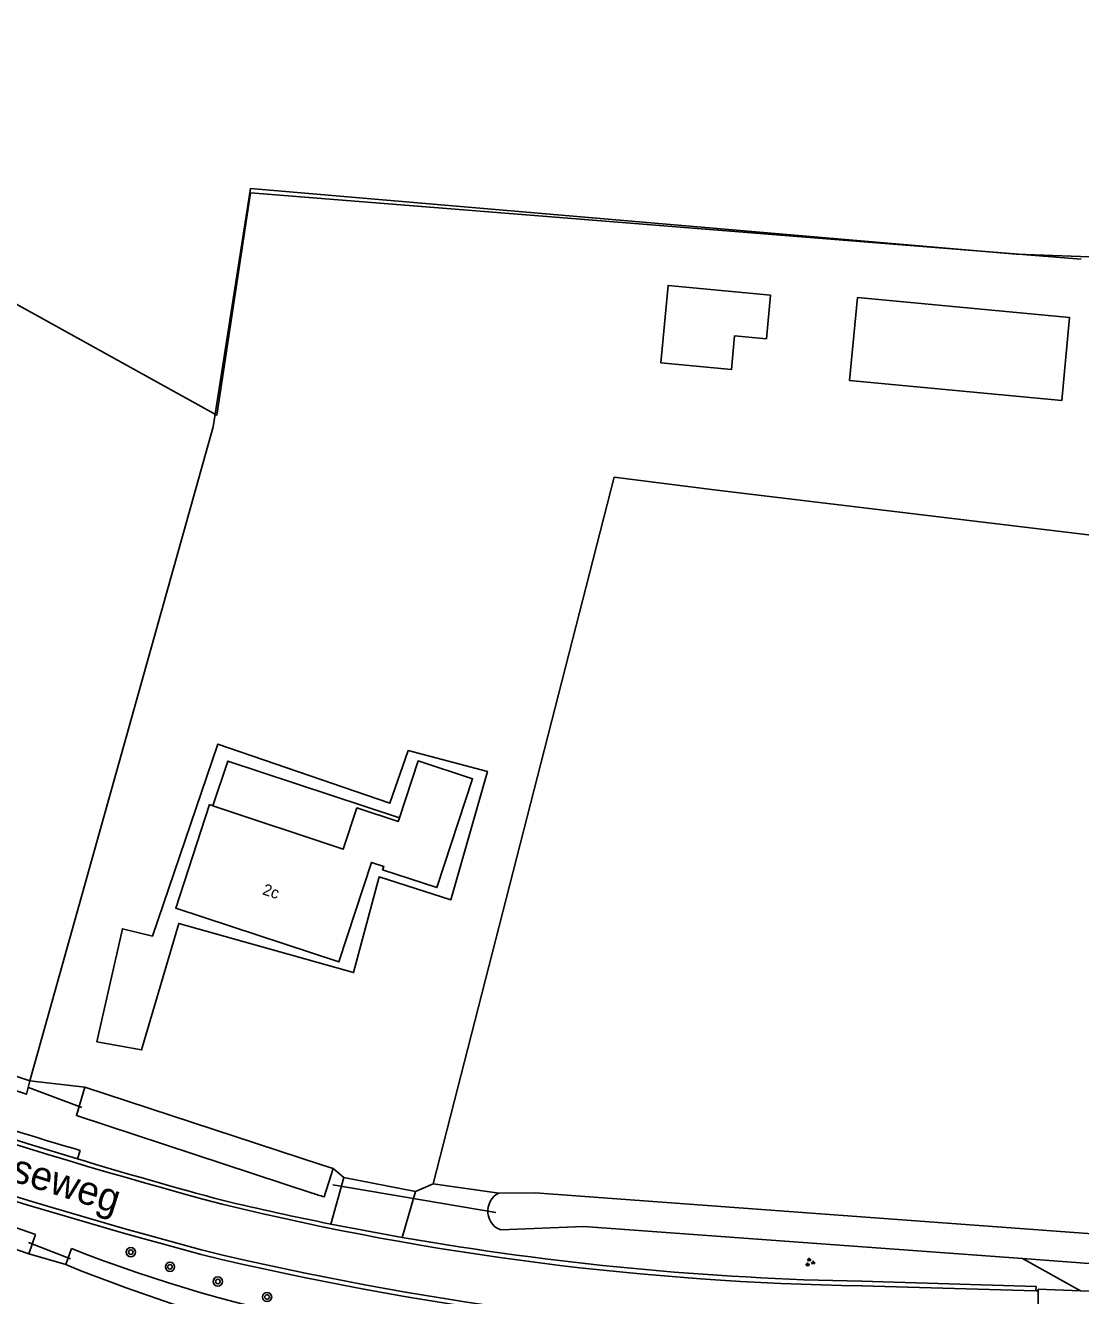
# Model space of a CAD drawing. Extents: x 136000 to 141000, y 400494 to 402006.
# Drawn here: x 137134.8 to 137226.8, y 400946 to 401056.8 of the extents above; entities that cross this region are included whole.
import ezdxf

# ---------------------------------------------------------------- set-up
doc = ezdxf.new("R2010")
doc.units = 0
for name, color, linetype in [('gg-afsc-erfafscheiding', 7, 'Continuous'), ('gg-afsc-lijn draadraster', 7, 'Continuous'), ('gg-anno-huisnummerreeks BGT', 7, 'Continuous'), ('gg-anno-openbare ruimte label', 7, 'Continuous'), ('gg-bbg-gedigitaliseerde bijgebouw', 7, 'Continuous'), ('gg-bbg-hoofdgebouw', 7, 'Continuous'), ('gg-bbg-luifel en loopbrug', 7, 'Continuous'), ('gg-knt-bronhoudergrens', 7, 'Continuous'), ('gg-knt-verharding', 7, 'Continuous'), ('gg-knt-verharding nz', 7, 'Continuous'), ('gg-kntw-bovenkant insteek waterloop', 7, 'Continuous'), ('gg-kwrk-duiker nz buis', 7, 'Continuous'), ('gt-grn-groengrens', 7, 'Continuous'), ('gt-grn-vlakafsluiter', 7, 'Continuous'), ('gt-symb-boom', 7, 'Continuous'), ('gt-symb-groenvak', 7, 'Continuous')]:
    doc.layers.add(name, color=color, linetype=linetype)

# ---------------------------------------------------------------- blocks, each defined once
blk = doc.blocks.new('gt0-GRVAK')
at = {"layer": 'gt-symb-groenvak'}
for p, q in [((-0.11, 0.19), (-0.23, 0.24)), ((-0.18, 0.15), (0.09, 0.15)), ((-0.09, 0.21), (-0.16, 0.32)), ((-0.05, 0.21), (-0.05, 0.39)), ((0, 0.21), (0.06, 0.32)), ((0.02, 0.19), (0.13, 0.24)), ((0.26, -0.05), (0.2, 0.06)), ((0.3, -0.05), (0.3, 0.13)), ((0.35, -0.05), (0.41, 0.06)), ((-0.24, -0.23), (-0.36, -0.18)), ((-0.32, -0.26), (-0.05, -0.26)), ((-0.23, -0.21), (-0.29, -0.09)), ((-0.18, -0.2), (-0.18, -0.02)), ((-0.14, -0.21), (-0.07, -0.09)), ((-0.12, -0.23), (0, -0.18)), ((0.24, -0.07), (0.12, -0.02)), ((0.17, -0.11), (0.44, -0.11)), ((0.37, -0.07), (0.49, -0.02))]:
    blk.add_line(p, q, dxfattribs=at)
blk = doc.blocks.new('gt0-BOOM')
at = {"layer": 'gt-symb-boom'}
for radius in [0.4, 0.2]:
    blk.add_circle((0, 0), radius, dxfattribs=at)

msp = doc.modelspace()

# ---------------------------------------------------------------- linework, layer by layer
at = {"layer": 'gg-afsc-erfafscheiding'}
msp.add_line((137135.12, 400949.67), (137138.34, 400948.74), dxfattribs=at)
at = {"layer": 'gg-afsc-lijn draadraster'}
msp.add_lwpolyline([(137120.65, 401039.93), (137128.83, 401035.4), (137151.52, 401022.83), (137154.44, 401042.22), (137226.88, 401036.43)], dxfattribs=at)
at = {"layer": 'gg-bbg-gedigitaliseerde bijgebouw'}
for points in [[(137190.22, 401027.39), (137196.38, 401026.81), (137196.66, 401029.76), (137199.43, 401029.5), (137199.79, 401033.3), (137190.86, 401034.14), (137190.22, 401027.39)], [(137206.69, 401025.84), (137207.37, 401033.08), (137225.87, 401031.34), (137225.19, 401024.1), (137206.69, 401025.84)]]:
    msp.add_lwpolyline(points, dxfattribs=at)
at = {"layer": 'gg-bbg-hoofdgebouw'}
for points in [[(137151.17, 400988.77), (137150.89, 400988.86), (137147.93, 400979.83), (137162.15, 400975.15), (137164.99, 400983.82), (137166.07, 400983.47), (137165.97, 400983.18), (137170.7, 400981.63), (137173.82, 400991.11), (137169.08, 400992.67), (137167.44, 400987.72)], [(137151.17, 400988.77), (137162.54, 400984.97), (137163.73, 400988.58), (137167.34, 400987.39), (137167.44, 400987.72)]]:
    msp.add_lwpolyline(points, dxfattribs=at)
at = {"layer": 'gg-bbg-luifel en loopbrug'}
msp.add_lwpolyline([(137167.44, 400987.72), (137152.47, 400992.66), (137151.17, 400988.77)], dxfattribs=at)
at = {"layer": 'gg-knt-bronhoudergrens'}
msp.add_lwpolyline([(137135.21, 400964.78), (137151.21, 401021.8), (137154.46, 401042.6), (137221.22, 401036.88), (137238.05, 401036.25), (137240.03, 401038.23), (137240.43, 401042.28), (137248.05, 401041.88), (137246.78, 401047.28), (137247.73, 401057.2), (137247.73, 401069.11), (137256.45, 401070.89)], dxfattribs=at)
at = {"layer": 'gg-knt-verharding'}
for p, q in [((137139.6, 400958.7), (137139.37, 400957.97)), ((137162.59, 400956.35), (137161.45, 400952.28)), ((137162.59, 400956.35), (137168.85, 400955.12)), ((137168.85, 400955.12), (137167.69, 400951.11)), ((137207.74, 400946.9), (137222.94, 400946.46)), ((137222.94, 400946.46), (137223.13, 400946.45)), ((137223.13, 400946.45), (137223.09, 400941.71)), ((137226.82, 400946.45), (137232.2, 400946.26))]:
    msp.add_line(p, q, dxfattribs=at)
for points in [[(137161.45, 400952.28), (137164.56, 400951.68), (137167.69, 400951.11)], [(137207.74, 400947.29), (137222.95, 400946.83), (137222.94, 400946.46)], [(137223.13, 400946.45), (137223.13, 400946.59), (137226.82, 400946.45)]]:
    msp.add_lwpolyline(points, dxfattribs=at)
for centre, radius, start, end in [((137274.72, 401411.89), 474.05, 248.1951, 254.9956), ((137277.73, 401424.87), 491.67, 248.4296, 254.9761), ((137278.54, 401427.55), 494.87, 248.4536, 254.9647), ((137185.32, 401119.22), 166.9, 251.0204, 254.1033), ((137280.7, 401428.39), 491.2, 253.2786, 254.8211), ((137211.58, 401199.23), 252.36, 256.3429, 269.1292), ((137212.5, 401207.7), 260.47, 256.5889, 258.6961), ((137212.32, 401206.77), 259.52, 260.0963, 268.9892), ((137214.74, 401218.08), 276.12, 256.4749, 268.4859), ((137214.65, 401217.56), 275.2, 256.474, 268.5026)]:
    msp.add_arc(centre, radius, start, end, dxfattribs=at)
at = {"layer": 'gg-knt-verharding nz'}
msp.add_lwpolyline([(137130.8, 400960.63), (137135.08, 400959.28), (137139.37, 400957.97)], dxfattribs=at)
at = {"layer": 'gg-kntw-bovenkant insteek waterloop'}
for p, q in [((137098.66, 400976.95), (137135.21, 400964.78)), ((137088.55, 400965.88), (137135.12, 400949.67)), ((137140.02, 400964.22), (137160.65, 400957.44)), ((137161.66, 400957.12), (137160.65, 400957.44)), ((137160.87, 400954.65), (137161.66, 400957.12)), ((137176.11, 400954.98), (137179.27, 400955)), ((137183.52, 400952.08), (137221.75, 400949.27)), ((137135.12, 400949.67), (137135.7, 400951.36)), ((137138.85, 400950.15), (137138.34, 400948.74))]:
    msp.add_line(p, q, dxfattribs=at)
for points in [[(137179.27, 400955), (137232.99, 400951.05), (137254.73, 401000)], [(137135.21, 400964.78), (137134.91, 400963.6), (137098.93, 400975.79), (137098.66, 400976.95)], [(137135.7, 400951.36), (137089.21, 400967.66), (137088.55, 400965.88)], [(137159.83, 400954.98), (137139.27, 400961.74), (137140.02, 400964.22)], [(137183.52, 400952.08), (137176.27, 400951.77), (137175.96, 400951.92), (137175.74, 400952.08), (137175.56, 400952.27), (137175.4, 400952.48), (137175.28, 400952.72), (137175.19, 400952.97), (137175.15, 400953.23), (137175.14, 400953.5), (137175.17, 400953.76), (137175.25, 400954.02), (137175.36, 400954.26), (137175.5, 400954.48), (137175.68, 400954.68), (137175.88, 400954.85), (137176.11, 400954.98)], [(137221.75, 400949.27), (137234.51, 400948.33), (137236.94, 400953.79)]]:
    msp.add_lwpolyline(points, dxfattribs=at)
for centre, radius, start, end in [((137171.85, 400991.5), 38.45, 251.7945, 253.4091), ((137185.6, 401068.74), 127.48, 248.4868, 269.9513), ((137192.89, 401082.84), 144.77, 247.8639, 265.7359)]:
    msp.add_arc(centre, radius, start, end, dxfattribs=at)
at = {"layer": 'gg-kwrk-duiker nz buis'}
for p, q in [((137139.74, 400962.44), (137135.09, 400964.2)), ((137175.84, 400953.3), (137161.62, 400955.7)), ((137138.77, 400949.25), (137135.09, 400950.66))]:
    msp.add_line(p, q, dxfattribs=at)
at = {"layer": 'gt-grn-groengrens'}
for p, q in [((137135.21, 400964.78), (137140.02, 400964.22)), ((137162.59, 400956.35), (137161.66, 400957.12)), ((137221.75, 400949.27), (137226.82, 400946.45))]:
    msp.add_line(p, q, dxfattribs=at)
at = {"layer": 'gt-grn-vlakafsluiter'}
for p, q in [((137170.39, 400955.79), (137168.85, 400955.12)), ((137176.11, 400954.98), (137170.39, 400955.79))]:
    msp.add_line(p, q, dxfattribs=at)
for points in [[(137170.39, 400955.79), (137186.15, 401017.42), (137194.87, 401016.32), (137248.29, 401009.89), (137258.38, 401008.94)], [(137168.2, 400993.58), (137175.11, 400991.76), (137171.93, 400980.57), (137165.66, 400982.55), (137163.44, 400974.22), (137148.2, 400978.5), (137144.94, 400967.47), (137141.05, 400968.18), (137143.28, 400978.03), (137145.9, 400977.39), (137151.61, 400994.14), (137166.61, 400988.98), (137168.2, 400993.58)]]:
    msp.add_lwpolyline(points, dxfattribs=at)

# ---------------------------------------------------------------- block references
at = {"layer": 'gt-symb-boom'}
for p in [(137144.02, 400949.83), (137147.43, 400948.55), (137151.6, 400947.27), (137155.9, 400945.92)]:
    msp.add_blockref('gt0-BOOM', p, dxfattribs=at)
at = {"layer": 'gt-symb-groenvak'}
msp.add_blockref('gt0-GRVAK', (137203.21, 400948.94), dxfattribs=at)

# ---------------------------------------------------------------- texts
at = {"layer": 'gg-anno-huisnummerreeks BGT'}
msp.add_text('2c', height=1, rotation=341.8, dxfattribs=at).set_placement((137155.43, 400981.05))
at = {"layer": 'gg-anno-openbare ruimte label'}
msp.add_text('Waalwijkseweg', height=2.5, rotation=342.4, dxfattribs=at).set_placement((137120.87, 400960.08))

doc.saveas('drawing.dxf')
